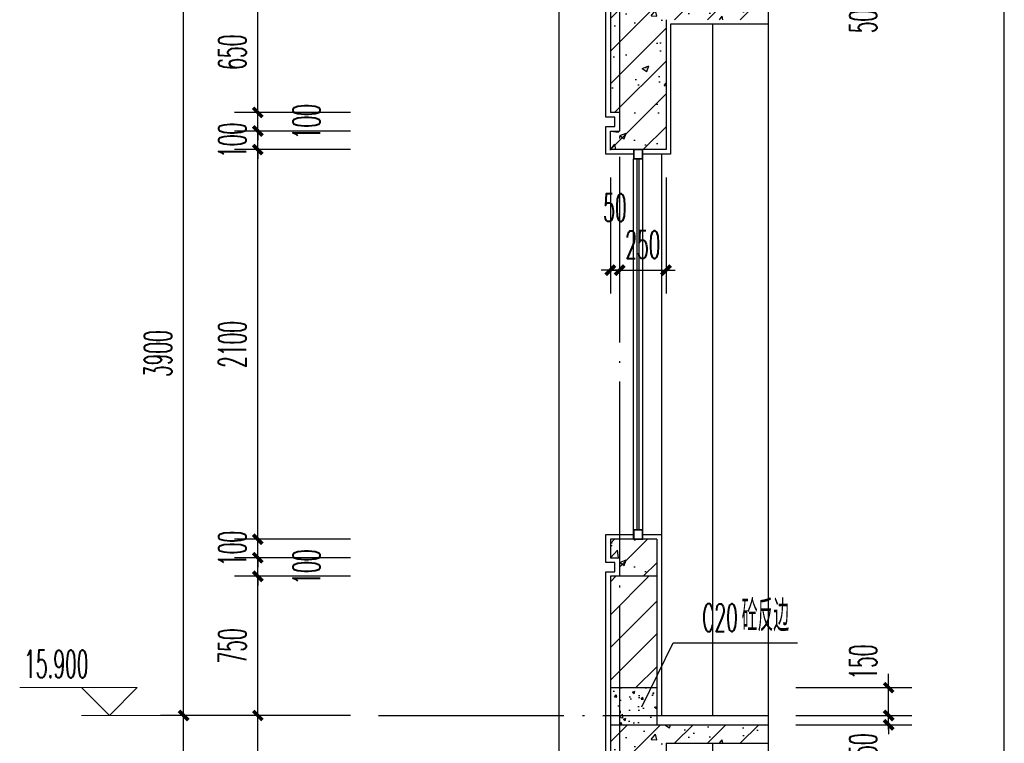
# Model space of a CAD drawing. Extents: x 1779708 to 7299578, y -1121471 to 88434.
# Tile 916 of 1056: x 6946513 to 6951819, y -955492 to -951592. Entities that reach past the tile are written whole.
import ezdxf

# ---------------------------------------------------------------- set-up
doc = ezdxf.new("R2010")
doc.units = 0
doc.header["$LTSCALE"] = 1000
doc.header["$MEASUREMENT"] = 0
doc.linetypes.add('DOTE', pattern=[2.42, 2, -0.2, 0.02, -0.2])
doc.layers.get('0').update_dxf_attribs({"linetype": 'CONTINUOUS'})
doc.layers.get('Defpoints').update_dxf_attribs({"linetype": 'CONTINUOUS'})
for name, color, linetype in [('AXIS', 3, 'CONTINUOUS'), ('DIM_LEAD', 3, 'CONTINUOUS'), ('DIM_SYMB', 3, 'CONTINUOUS'), ('DOTE', 1, 'DOTE'), ('PUB_TAB', 7, 'CONTINUOUS'), ('PUB_TEXT', 7, 'CONTINUOUS'), ('WALL', 255, 'CONTINUOUS'), ('WINDOW', 2, 'CONTINUOUS'), ('填充细线', 8, 'CONTINUOUS'), ('立面中线', 140, 'CONTINUOUS'), ('粉刷线', 213, 'CONTINUOUS')]:
    doc.layers.add(name, color=color, linetype=linetype)
doc.layers.add('DIM_ELEV', color=3, linetype='CONTINUOUS', lineweight=13)
doc.styles.add('_TCH_DIM', font='SIMPLEX.shx', dxfattribs={"width": 0.7, "bigfont": 'GBCBIG.shx'})
doc.styles.add('_TCH_DIM_T3', font='SIMPLEX.shx', dxfattribs={"width": 0.494118, "bigfont": 'GBCBIG.shx'})
doc.dimstyles.new('_TCH_ARCH&&50', dxfattribs={"dimtxt": 148.75, "dimasz": 50, "dimexe": 125, "dimexo": 150, "dimgap": 63.125, "dimtad": 1, "dimdec": 0, "dimzin": 0, "dimdsep": 46, "dimtxsty": '_TCH_DIM_T3', "dimblk": 'ARCHTICK', "dimcen": 0.09, "dimdle": 75, "dimclrt": 7, "dimazin": 2, "dimtfac": 1, "dimtdec": 0, "dimtix": 1, "dimtmove": 2, "dimatfit": 3, "dimfxl": 250, "dimtolj": 1, "dimtzin": 0, "dimarcsym": 0})

# ---------------------------------------------------------------- blocks, each defined once
blk = doc.blocks.new('_ArchTick')
at = {"color": 0, "linetype": 'ByBlock', "const_width": 0.4}
blk.add_lwpolyline([(-0.5, -0.5), (0.5, 0.5)], dxfattribs=at)
blk = doc.blocks.new('*D592')
at = {"layer": 'AXIS', "color": 0, "lineweight": -2, "transparency": 16777216}
for p, q in [((6947395.9, -959317.3), (6947395.9, -955267.3)), ((6948295.9, -955342.3), (6947270.9, -955342.3)), ((6948295.9, -959242.3), (6947270.9, -959242.3))]:
    blk.add_line(p, q, dxfattribs=at)
at = {"layer": 'Defpoints', "color": 0, "transparency": 16777216}
for p in [(6947395.9, -955342.3), (6948445.9, -955342.3), (6948445.9, -959242.3)]:
    blk.add_point(p, dxfattribs=at)
at = {"layer": 'AXIS', "color": 0, "lineweight": -2, "transparency": 16777216, "xscale": 50, "yscale": 50, "zscale": 50}
for p, rotation in [((6947395.9, -955342.3), 90), ((6947395.9, -959242.3), 270)]:
    blk.add_blockref('_ArchTick', p, dxfattribs=dict(at, rotation=rotation))
at = {"layer": 'AXIS', "color": 7, "transparency": 16777216, "insert": (6947258.4, -957292.3), "char_height": 148.75, "attachment_point": 5, "rotation": 90, "style": '_TCH_DIM_T3'}
blk.add_mtext('\\A1;3900', dxfattribs=at)
blk = doc.blocks.new('*D593')
at = {"layer": 'AXIS', "color": 0, "lineweight": -2, "transparency": 16777216}
for p, q in [((6947395.9, -955417.3), (6947395.9, -951367.3)), ((6948295.9, -951442.3), (6947270.9, -951442.3)), ((6948295.9, -955342.3), (6947270.9, -955342.3))]:
    blk.add_line(p, q, dxfattribs=at)
at = {"layer": 'Defpoints', "color": 0, "transparency": 16777216}
for p in [(6947395.9, -951442.3), (6948445.9, -951442.3), (6948445.9, -955342.3)]:
    blk.add_point(p, dxfattribs=at)
at = {"layer": 'AXIS', "color": 0, "lineweight": -2, "transparency": 16777216, "xscale": 50, "yscale": 50, "zscale": 50}
for p, rotation in [((6947395.9, -951442.3), 90), ((6947395.9, -955342.3), 270)]:
    blk.add_blockref('_ArchTick', p, dxfattribs=dict(at, rotation=rotation))
at = {"layer": 'AXIS', "color": 7, "transparency": 16777216, "insert": (6947258.4, -953392.3), "char_height": 148.75, "attachment_point": 5, "rotation": 90, "style": '_TCH_DIM_T3'}
blk.add_mtext('\\A1;3900', dxfattribs=at)
blk = doc.blocks.new('*D605')
at = {"layer": 'AXIS', "color": 0, "lineweight": -2, "transparency": 16777216}
for p, q in [((6951195.9, -955342.3), (6951195.9, -955292.3)), ((6950695.9, -955342.3), (6951320.9, -955342.3)), ((6951195.9, -955392.3), (6951195.9, -955342.3)), ((6950695.9, -955392.3), (6951320.9, -955392.3)), ((6951195.9, -955392.3), (6951195.9, -955442.3))]:
    blk.add_line(p, q, dxfattribs=at)
at = {"layer": 'Defpoints', "color": 0, "transparency": 16777216}
for p in [(6950545.9, -955342.3), (6951195.9, -955342.3), (6950545.9, -955392.3)]:
    blk.add_point(p, dxfattribs=at)
at = {"layer": 'AXIS', "color": 0, "lineweight": -2, "transparency": 16777216, "xscale": 50, "yscale": 50, "zscale": 50}
for p, rotation in [((6951195.9, -955342.3), 270), ((6951195.9, -955392.3), 90)]:
    blk.add_blockref('_ArchTick', p, dxfattribs=dict(at, rotation=rotation))
at = {"layer": 'AXIS', "color": 7, "transparency": 16777216, "insert": (6951058.4, -955501.8), "char_height": 148.75, "attachment_point": 5, "rotation": 90, "style": '_TCH_DIM_T3'}
blk.add_mtext('\\A1;50', dxfattribs=at)
blk = doc.blocks.new('*D606')
at = {"layer": 'AXIS', "color": 0, "lineweight": -2, "transparency": 16777216}
for p, q in [((6951195.9, -955417.3), (6951195.9, -955117.3)), ((6950695.9, -955192.3), (6951320.9, -955192.3)), ((6950695.9, -955342.3), (6951320.9, -955342.3))]:
    blk.add_line(p, q, dxfattribs=at)
at = {"layer": 'Defpoints', "color": 0, "transparency": 16777216}
for p in [(6950545.9, -955192.3), (6951195.9, -955192.3), (6950545.9, -955342.3)]:
    blk.add_point(p, dxfattribs=at)
at = {"layer": 'AXIS', "color": 0, "lineweight": -2, "transparency": 16777216, "xscale": 50, "yscale": 50, "zscale": 50}
for p, rotation in [((6951195.9, -955192.3), 90), ((6951195.9, -955342.3), 270)]:
    blk.add_blockref('_ArchTick', p, dxfattribs=dict(at, rotation=rotation))
at = {"layer": 'AXIS', "color": 7, "transparency": 16777216, "insert": (6951058.4, -955054.8), "char_height": 148.75, "attachment_point": 5, "rotation": 90, "style": '_TCH_DIM_T3'}
blk.add_mtext('\\A1;150', dxfattribs=at)
blk = doc.blocks.new('*D607')
at = {"layer": 'AXIS', "color": 0, "lineweight": -2, "transparency": 16777216}
for p, q in [((6951195.9, -951442.3), (6951195.9, -951392.3)), ((6950695.9, -951442.3), (6951320.9, -951442.3)), ((6951195.9, -951492.3), (6951195.9, -951442.3)), ((6950695.9, -951492.3), (6951320.9, -951492.3)), ((6951195.9, -951492.3), (6951195.9, -951542.3))]:
    blk.add_line(p, q, dxfattribs=at)
at = {"layer": 'Defpoints', "color": 0, "transparency": 16777216}
for p in [(6950545.9, -951442.3), (6951195.9, -951442.3), (6950545.9, -951492.3)]:
    blk.add_point(p, dxfattribs=at)
at = {"layer": 'AXIS', "color": 0, "lineweight": -2, "transparency": 16777216, "xscale": 50, "yscale": 50, "zscale": 50}
for p, rotation in [((6951195.9, -951442.3), 270), ((6951195.9, -951492.3), 90)]:
    blk.add_blockref('_ArchTick', p, dxfattribs=dict(at, rotation=rotation))
at = {"layer": 'AXIS', "color": 7, "transparency": 16777216, "insert": (6951058.4, -951601.8), "char_height": 148.75, "attachment_point": 5, "rotation": 90, "style": '_TCH_DIM_T3'}
blk.add_mtext('\\A1;50', dxfattribs=at)
blk = doc.blocks.new('*D622')
at = {"layer": 'AXIS', "color": 0, "lineweight": -2, "transparency": 16777216}
for p, q in [((6949695.9, -952442.3), (6949695.9, -953067.3)), ((6949745.9, -952442.3), (6949745.9, -953067.3)), ((6949695.9, -952942.3), (6949645.9, -952942.3)), ((6949695.9, -952942.3), (6949745.9, -952942.3)), ((6949745.9, -952942.3), (6949795.9, -952942.3))]:
    blk.add_line(p, q, dxfattribs=at)
at = {"layer": 'Defpoints', "color": 0, "transparency": 16777216}
for p in [(6949695.9, -952292.3), (6949745.9, -952292.3), (6949745.9, -952942.3)]:
    blk.add_point(p, dxfattribs=at)
at = {"layer": 'AXIS', "color": 0, "lineweight": -2, "transparency": 16777216, "xscale": 50, "yscale": 50, "zscale": 50}
blk.add_blockref('_ArchTick', (6949695.9, -952942.3), dxfattribs=at)
at = {"layer": 'AXIS', "color": 0, "lineweight": -2, "transparency": 16777216, "xscale": 50, "yscale": 50, "zscale": 50, "rotation": 180}
blk.add_blockref('_ArchTick', (6949745.9, -952942.3), dxfattribs=at)
at = {"layer": 'AXIS', "color": 7, "transparency": 16777216, "insert": (6949720.9, -952604.8), "char_height": 148.75, "attachment_point": 5, "style": '_TCH_DIM_T3'}
blk.add_mtext('\\A1;50', dxfattribs=at)
blk = doc.blocks.new('*D623')
at = {"layer": 'AXIS', "color": 0, "lineweight": -2, "transparency": 16777216}
for p, q in [((6949745.9, -952442.3), (6949745.9, -953067.3)), ((6949995.9, -952442.3), (6949995.9, -953067.3)), ((6949745.9, -952942.3), (6949695.9, -952942.3)), ((6949745.9, -952942.3), (6949995.9, -952942.3)), ((6949995.9, -952942.3), (6950045.9, -952942.3))]:
    blk.add_line(p, q, dxfattribs=at)
at = {"layer": 'Defpoints', "color": 0, "transparency": 16777216}
for p in [(6949745.9, -952292.3), (6949995.9, -952292.3), (6949995.9, -952942.3)]:
    blk.add_point(p, dxfattribs=at)
at = {"layer": 'AXIS', "color": 0, "lineweight": -2, "transparency": 16777216, "xscale": 50, "yscale": 50, "zscale": 50}
blk.add_blockref('_ArchTick', (6949745.9, -952942.3), dxfattribs=at)
at = {"layer": 'AXIS', "color": 0, "lineweight": -2, "transparency": 16777216, "xscale": 50, "yscale": 50, "zscale": 50, "rotation": 180}
blk.add_blockref('_ArchTick', (6949995.9, -952942.3), dxfattribs=at)
at = {"layer": 'AXIS', "color": 7, "transparency": 16777216, "insert": (6949870.9, -952804.8), "char_height": 148.75, "attachment_point": 5, "style": '_TCH_DIM_T3'}
blk.add_mtext('\\A1;250', dxfattribs=at)
blk = doc.blocks.new('*D661')
at = {"layer": 'AXIS', "color": 0, "lineweight": -2, "transparency": 16777216}
for p, q in [((6947795.9, -956067.3), (6947795.9, -955267.3)), ((6948295.9, -955342.3), (6947670.9, -955342.3)), ((6948295.9, -955992.3), (6947670.9, -955992.3))]:
    blk.add_line(p, q, dxfattribs=at)
at = {"layer": 'Defpoints', "color": 0, "transparency": 16777216}
for p in [(6947795.9, -955342.3), (6948445.9, -955342.3), (6948445.9, -955992.3)]:
    blk.add_point(p, dxfattribs=at)
at = {"layer": 'AXIS', "color": 0, "lineweight": -2, "transparency": 16777216, "xscale": 50, "yscale": 50, "zscale": 50}
for p, rotation in [((6947795.9, -955342.3), 90), ((6947795.9, -955992.3), 270)]:
    blk.add_blockref('_ArchTick', p, dxfattribs=dict(at, rotation=rotation))
at = {"layer": 'AXIS', "color": 7, "transparency": 16777216, "insert": (6947658.4, -955667.3), "char_height": 148.75, "attachment_point": 5, "rotation": 90, "style": '_TCH_DIM_T3'}
blk.add_mtext('\\A1;650', dxfattribs=at)
blk = doc.blocks.new('*D662')
at = {"layer": 'AXIS', "color": 0, "lineweight": -2, "transparency": 16777216}
for p, q in [((6947795.9, -955417.3), (6947795.9, -954517.3)), ((6948295.9, -954592.3), (6947670.9, -954592.3)), ((6948295.9, -955342.3), (6947670.9, -955342.3))]:
    blk.add_line(p, q, dxfattribs=at)
at = {"layer": 'Defpoints', "color": 0, "transparency": 16777216}
for p in [(6947795.9, -954592.3), (6948445.9, -954592.3), (6948445.9, -955342.3)]:
    blk.add_point(p, dxfattribs=at)
at = {"layer": 'AXIS', "color": 0, "lineweight": -2, "transparency": 16777216, "xscale": 50, "yscale": 50, "zscale": 50}
for p, rotation in [((6947795.9, -954592.3), 90), ((6947795.9, -955342.3), 270)]:
    blk.add_blockref('_ArchTick', p, dxfattribs=dict(at, rotation=rotation))
at = {"layer": 'AXIS', "color": 7, "transparency": 16777216, "insert": (6947658.4, -954967.3), "char_height": 148.75, "attachment_point": 5, "rotation": 90, "style": '_TCH_DIM_T3'}
blk.add_mtext('\\A1;750', dxfattribs=at)
blk = doc.blocks.new('*D663')
at = {"layer": 'AXIS', "color": 0, "lineweight": -2, "transparency": 16777216}
for p, q in [((6947795.9, -954492.3), (6947795.9, -954442.3)), ((6948295.9, -954492.3), (6947670.9, -954492.3)), ((6947795.9, -954592.3), (6947795.9, -954492.3)), ((6948295.9, -954592.3), (6947670.9, -954592.3)), ((6947795.9, -954592.3), (6947795.9, -954642.3))]:
    blk.add_line(p, q, dxfattribs=at)
at = {"layer": 'Defpoints', "color": 0, "transparency": 16777216}
for p in [(6947795.9, -954492.3), (6948445.9, -954492.3), (6948445.9, -954592.3)]:
    blk.add_point(p, dxfattribs=at)
at = {"layer": 'AXIS', "color": 0, "lineweight": -2, "transparency": 16777216, "xscale": 50, "yscale": 50, "zscale": 50}
for p, rotation in [((6947795.9, -954492.3), 270), ((6947795.9, -954592.3), 90)]:
    blk.add_blockref('_ArchTick', p, dxfattribs=dict(at, rotation=rotation))
at = {"layer": 'AXIS', "color": 7, "transparency": 16777216, "insert": (6948058.4, -954542.3), "char_height": 148.75, "attachment_point": 5, "rotation": 90, "style": '_TCH_DIM_T3'}
blk.add_mtext('\\A1;100', dxfattribs=at)
blk = doc.blocks.new('*D664')
at = {"layer": 'AXIS', "color": 0, "lineweight": -2, "transparency": 16777216}
for p, q in [((6947795.9, -954392.3), (6947795.9, -954342.3)), ((6948295.9, -954392.3), (6947670.9, -954392.3)), ((6947795.9, -954492.3), (6947795.9, -954392.3)), ((6948295.9, -954492.3), (6947670.9, -954492.3)), ((6947795.9, -954492.3), (6947795.9, -954542.3))]:
    blk.add_line(p, q, dxfattribs=at)
at = {"layer": 'Defpoints', "color": 0, "transparency": 16777216}
for p in [(6947795.9, -954392.3), (6948445.9, -954392.3), (6948445.9, -954492.3)]:
    blk.add_point(p, dxfattribs=at)
at = {"layer": 'AXIS', "color": 0, "lineweight": -2, "transparency": 16777216, "xscale": 50, "yscale": 50, "zscale": 50}
for p, rotation in [((6947795.9, -954392.3), 270), ((6947795.9, -954492.3), 90)]:
    blk.add_blockref('_ArchTick', p, dxfattribs=dict(at, rotation=rotation))
at = {"layer": 'AXIS', "color": 7, "transparency": 16777216, "insert": (6947658.4, -954442.3), "char_height": 148.75, "attachment_point": 5, "rotation": 90, "style": '_TCH_DIM_T3'}
blk.add_mtext('\\A1;100', dxfattribs=at)
blk = doc.blocks.new('*D665')
at = {"layer": 'AXIS', "color": 0, "lineweight": -2, "transparency": 16777216}
for p, q in [((6947795.9, -954467.3), (6947795.9, -952217.3)), ((6948295.9, -952292.3), (6947670.9, -952292.3)), ((6948295.9, -954392.3), (6947670.9, -954392.3))]:
    blk.add_line(p, q, dxfattribs=at)
at = {"layer": 'Defpoints', "color": 0, "transparency": 16777216}
for p in [(6947795.9, -952292.3), (6948445.9, -952292.3), (6948445.9, -954392.3)]:
    blk.add_point(p, dxfattribs=at)
at = {"layer": 'AXIS', "color": 0, "lineweight": -2, "transparency": 16777216, "xscale": 50, "yscale": 50, "zscale": 50}
for p, rotation in [((6947795.9, -952292.3), 90), ((6947795.9, -954392.3), 270)]:
    blk.add_blockref('_ArchTick', p, dxfattribs=dict(at, rotation=rotation))
at = {"layer": 'AXIS', "color": 7, "transparency": 16777216, "insert": (6947658.4, -953342.3), "char_height": 148.75, "attachment_point": 5, "rotation": 90, "style": '_TCH_DIM_T3'}
blk.add_mtext('\\A1;2100', dxfattribs=at)
blk = doc.blocks.new('*D666')
at = {"layer": 'AXIS', "color": 0, "lineweight": -2, "transparency": 16777216}
for p, q in [((6947795.9, -952192.3), (6947795.9, -952142.3)), ((6948295.9, -952192.3), (6947670.9, -952192.3)), ((6947795.9, -952292.3), (6947795.9, -952192.3)), ((6948295.9, -952292.3), (6947670.9, -952292.3)), ((6947795.9, -952292.3), (6947795.9, -952342.3))]:
    blk.add_line(p, q, dxfattribs=at)
at = {"layer": 'Defpoints', "color": 0, "transparency": 16777216}
for p in [(6947795.9, -952192.3), (6948445.9, -952192.3), (6948445.9, -952292.3)]:
    blk.add_point(p, dxfattribs=at)
at = {"layer": 'AXIS', "color": 0, "lineweight": -2, "transparency": 16777216, "xscale": 50, "yscale": 50, "zscale": 50}
for p, rotation in [((6947795.9, -952192.3), 270), ((6947795.9, -952292.3), 90)]:
    blk.add_blockref('_ArchTick', p, dxfattribs=dict(at, rotation=rotation))
at = {"layer": 'AXIS', "color": 7, "transparency": 16777216, "insert": (6947658.4, -952242.3), "char_height": 148.75, "attachment_point": 5, "rotation": 90, "style": '_TCH_DIM_T3'}
blk.add_mtext('\\A1;100', dxfattribs=at)
blk = doc.blocks.new('*D667')
at = {"layer": 'AXIS', "color": 0, "lineweight": -2, "transparency": 16777216}
for p, q in [((6947795.9, -952092.3), (6947795.9, -952042.3)), ((6948295.9, -952092.3), (6947670.9, -952092.3)), ((6947795.9, -952192.3), (6947795.9, -952092.3)), ((6948295.9, -952192.3), (6947670.9, -952192.3)), ((6947795.9, -952192.3), (6947795.9, -952242.3))]:
    blk.add_line(p, q, dxfattribs=at)
at = {"layer": 'Defpoints', "color": 0, "transparency": 16777216}
for p in [(6947795.9, -952092.3), (6948445.9, -952092.3), (6948445.9, -952192.3)]:
    blk.add_point(p, dxfattribs=at)
at = {"layer": 'AXIS', "color": 0, "lineweight": -2, "transparency": 16777216, "xscale": 50, "yscale": 50, "zscale": 50}
for p, rotation in [((6947795.9, -952092.3), 270), ((6947795.9, -952192.3), 90)]:
    blk.add_blockref('_ArchTick', p, dxfattribs=dict(at, rotation=rotation))
at = {"layer": 'AXIS', "color": 7, "transparency": 16777216, "insert": (6948058.4, -952142.3), "char_height": 148.75, "attachment_point": 5, "rotation": 90, "style": '_TCH_DIM_T3'}
blk.add_mtext('\\A1;100', dxfattribs=at)
blk = doc.blocks.new('*D668')
at = {"layer": 'AXIS', "color": 0, "lineweight": -2, "transparency": 16777216}
for p, q in [((6947795.9, -952167.3), (6947795.9, -951367.3)), ((6948295.9, -951442.3), (6947670.9, -951442.3)), ((6948295.9, -952092.3), (6947670.9, -952092.3))]:
    blk.add_line(p, q, dxfattribs=at)
at = {"layer": 'Defpoints', "color": 0, "transparency": 16777216}
for p in [(6947795.9, -951442.3), (6948445.9, -951442.3), (6948445.9, -952092.3)]:
    blk.add_point(p, dxfattribs=at)
at = {"layer": 'AXIS', "color": 0, "lineweight": -2, "transparency": 16777216, "xscale": 50, "yscale": 50, "zscale": 50}
for p, rotation in [((6947795.9, -951442.3), 90), ((6947795.9, -952092.3), 270)]:
    blk.add_blockref('_ArchTick', p, dxfattribs=dict(at, rotation=rotation))
at = {"layer": 'AXIS', "color": 7, "transparency": 16777216, "insert": (6947658.4, -951767.3), "char_height": 148.75, "attachment_point": 5, "rotation": 90, "style": '_TCH_DIM_T3'}
blk.add_mtext('\\A1;650', dxfattribs=at)

msp = doc.modelspace()

# ---------------------------------------------------------------- hatches: boundary and pattern name
at = {"layer": '填充细线'}
h = msp.add_hatch(dxfattribs=at)
h.set_pattern_fill('钢筋混凝土', color=114, scale=50)
h.set_pattern_definition([(45, (6949695.9, -952292.29), (-88.388, 88.388), []), (50, (6949695.9, -952292.3), (358.63, -31.376), [37.5, -412.5]), (355, (6949695.9, -952292.3), (-69.38, 376.1), [30, -330]), (100.45, (6949725.8, -952294.9), (289.25, 344.72), [31.87, -350.57]), (46.184, (6949695.9, -952192.3), (533.62, -82.76), [56.25, -618.75]), (96.636, (6949740.37, -952199.2), (467.33, 487.06), [47.8, -525.86]), (351.184, (6949695.9, -952192.3), (467.33, 487.06), [45, -495]), (21, (6949745.9, -952217.3), (298.45, -201.31), [37.5, -412.5]), (326, (6949745.9, -952217.3), (121.66, 362.58), [30, -330]), (71.45, (6949770.78, -952234.06), (420.11, 161.27), [31.87, -350.57]), (37.5, (6949695.9, -952292.29), (6.08, 166.447), [0, -326, 0, -335, 0, -331.25]), (7.5, (6949695.9, -952292.29), (131.535, 197.206), [0, -191, 0, -318.5, 0, -126.25]), (327.5, (6949584.4, -952292.29), (266.911, -11.277), [0, -125, 0, -390, 0, -517.5]), (317.5, (6949534.4, -952292.29), (291.593, 50.052), [0, -162.5, 0, -259, 0, -367.5])])
h.paths.add_polyline_path([(6949995.9, -951592.3), (6950545.9, -951592.3), (6950545.9, -951492.3), (6949695.9, -951492.3), (6949695.9, -952092.3), (6949745.9, -952092.3), (6949745.9, -952192.3), (6949695.9, -952192.3), (6949695.9, -952292.3), (6949995.9, -952292.3)])
h = msp.add_hatch(dxfattribs=at)
h.set_pattern_fill('钢筋混凝土', color=114, scale=50)
h.set_pattern_definition([(45, (6949695.9, -954592.29), (-88.39, 88.39), []), (50, (6949695.9, -954592.3), (358.63, -31.38), [37.5, -412.5]), (355, (6949695.9, -954592.3), (-69.38, 376.1), [30, -330]), (100.45, (6949725.8, -954594.9), (289.25, 344.72), [31.87, -350.57]), (46.18, (6949695.9, -954492.3), (533.6, -82.76), [56.25, -618.75]), (96.64, (6949740.37, -954499.2), (467.33, 487.06), [47.8, -525.86]), (351.18, (6949695.9, -954492.3), (467.33, 487.06), [45, -495]), (21, (6949745.9, -954517.3), (298.45, -201.3), [37.5, -412.5]), (326, (6949745.9, -954517.3), (121.66, 362.58), [30, -330]), (71.45, (6949770.78, -954534.06), (420.1, 161.27), [31.87, -350.57]), (37.5, (6949695.9, -954592.29), (6.08, 166.447), [0, -326, 0, -335, 0, -331.25]), (7.5, (6949695.9, -954592.29), (131.53, 197.21), [0, -191, 0, -318.5, 0, -126.25]), (327.5, (6949584.4, -954592.29), (266.91, -11.277), [0, -125, 0, -390, 0, -517.5]), (317.5, (6949534.4, -954592.29), (291.59, 50.05), [0, -162.5, 0, -259, 0, -367.5])])
h.paths.add_polyline_path([(6949945.9, -954392.3), (6949695.9, -954392.3), (6949695.9, -954492.3), (6949745.9, -954492.3), (6949745.9, -954592.3), (6949945.9, -954592.3)])
h = msp.add_hatch(dxfattribs=at)
h.set_pattern_fill('普通砖', color=114, scale=50)
h.set_pattern_definition([(45, (6949745.9, -955102.53), (-88.388, 88.388), [])])
h.paths.add_polyline_path([(6949945.9, -954592.3), (6949695.9, -954592.3), (6949695.9, -955192.3), (6949945.9, -955192.3)])
h = msp.add_hatch(dxfattribs=at)
h.set_pattern_fill('混凝土', color=114, scale=20)
h.set_pattern_definition([(50, (6949745.9, -955392.29), (143.45, -12.55), [15, -165]), (355, (6949745.9, -955392.29), (-27.75, 150.44), [12, -132]), (100.45, (6949757.86, -955393.33), (115.7, 137.89), [12.75, -140.23]), (46.184, (6949745.9, -955352.29), (213.45, -33.1), [22.5, -247.5]), (96.64, (6949763.7, -955355.04), (186.93, 194.82), [19.12, -210.34]), (351.18, (6949745.9, -955352.29), (186.93, 194.82), [18, -198]), (21, (6949765.9, -955362.29), (119.38, -80.524), [15, -165]), (326, (6949765.9, -955362.29), (48.66, 145.03), [12, -132]), (71.45, (6949775.85, -955369), (168.045, 64.51), [12.75, -140.23]), (37.5, (6949745.904, -955392.286), (2.432, 66.579), [0, -130.4, 0, -134, 0, -132.5]), (7.5, (6949745.904, -955392.286), (52.614, 78.882), [0, -76.4, 0, -127.4, 0, -50.5]), (327.5, (6949701.304, -955392.286), (106.7645, -4.511), [0, -50, 0, -156, 0, -207]), (317.5, (6949681.3, -955392.29), (116.637, 20.02), [0, -65, 0, -103.6, 0, -147])])
h.paths.add_polyline_path([(6949945.9, -955192.3), (6949695.9, -955192.3), (6949695.9, -955392.3), (6949945.9, -955392.3)])
h = msp.add_hatch(dxfattribs=at)
h.set_pattern_fill('钢筋混凝土', color=114, scale=50)
h.set_pattern_definition([(45, (6949695.9, -956192.29), (-88.388, 88.388), []), (50, (6949695.9, -956192.3), (358.63, -31.376), [37.5, -412.5]), (355, (6949695.9, -956192.3), (-69.38, 376.1), [30, -330]), (100.45, (6949725.8, -956194.9), (289.25, 344.72), [31.87, -350.57]), (46.184, (6949695.9, -956092.3), (533.62, -82.76), [56.25, -618.75]), (96.636, (6949740.37, -956099.2), (467.33, 487.06), [47.8, -525.86]), (351.184, (6949695.9, -956092.3), (467.33, 487.06), [45, -495]), (21, (6949745.9, -956117.3), (298.45, -201.31), [37.5, -412.5]), (326, (6949745.9, -956117.3), (121.66, 362.58), [30, -330]), (71.45, (6949770.78, -956134.06), (420.11, 161.27), [31.87, -350.57]), (37.5, (6949695.9, -956192.29), (6.08, 166.447), [0, -326, 0, -335, 0, -331.25]), (7.5, (6949695.9, -956192.29), (131.535, 197.206), [0, -191, 0, -318.5, 0, -126.25]), (327.5, (6949584.4, -956192.29), (266.911, -11.277), [0, -125, 0, -390, 0, -517.5]), (317.5, (6949534.4, -956192.29), (291.593, 50.052), [0, -162.5, 0, -259, 0, -367.5])])
h.paths.add_polyline_path([(6949995.9, -955492.3), (6950545.9, -955492.3), (6950545.9, -955392.3), (6949695.9, -955392.3), (6949695.9, -955992.3), (6949745.9, -955992.3), (6949745.9, -956092.3), (6949695.9, -956092.3), (6949695.9, -956192.3), (6949995.9, -956192.3)])

# ---------------------------------------------------------------- linework, layer by layer
at = {"layer": 'DIM_ELEV'}
for p, q in [((6947145.9, -955192.3), (6946512.6, -955192.3)), ((6946995.9, -955342.3), (6946845.9, -955192.3)), ((6946995.9, -955342.3), (6947145.9, -955192.3)), ((6947795.9, -955342.3), (6946845.9, -955342.3))]:
    msp.add_line(p, q, dxfattribs=at)
at = {"layer": 'DIM_LEAD'}
for p, q in [((6949864.9, -955296.3), (6950035, -954950.9)), ((6949864.9, -955296.3), (6950035, -954950.9)), ((6950035, -954950.9), (6950704.1, -954950.9))]:
    msp.add_line(p, q, dxfattribs=at)
at = {"layer": 'DIM_SYMB'}
msp.add_lwpolyline([(6950545.9, -945692.3), (6950545.9, -958611), (6950650.9, -958649.3), (6950440.9, -958686.3), (6950545.9, -958723.5), (6950545.9, -971642.3)], dxfattribs=at)
at = {"layer": 'DOTE', "linetype": 'DOTE', "ltscale": 0.5}
for p, q in [((6949745.9, -947492.3), (6949745.9, -972342.3)), ((6948445.9, -955342.3), (6950545.9, -955342.3))]:
    msp.add_line(p, q, dxfattribs=at)
at = {"layer": 'PUB_TAB'}
msp.add_line((6951819.2, -973350.2), (6951819.2, -944650.2), dxfattribs=at)
at = {"layer": 'WALL'}
for p, q in [((6949695.9, -950692.3), (6949695.9, -952092.3)), ((6949995.9, -951592.3), (6949995.9, -952292.3)), ((6949745.9, -952092.3), (6949695.9, -952092.3)), ((6949745.9, -952092.3), (6949745.9, -952192.3)), ((6949695.9, -952292.3), (6949695.9, -952192.3)), ((6949695.9, -952192.3), (6949745.9, -952192.3)), ((6949995.9, -952292.3), (6949695.9, -952292.3)), ((6949945.9, -954392.3), (6949695.9, -954392.3)), ((6949695.9, -954392.3), (6949695.9, -954492.3)), ((6949945.9, -954392.3), (6949945.9, -955392.3)), ((6949695.9, -954492.3), (6949745.9, -954492.3)), ((6949745.9, -954492.3), (6949745.9, -954592.3)), ((6949945.9, -954592.3), (6949695.9, -954592.3)), ((6949695.9, -954592.3), (6949695.9, -955992.3)), ((6949695.9, -955192.3), (6949945.9, -955192.3)), ((6949695.9, -955392.3), (6950545.9, -955392.3)), ((6949995.9, -955492.3), (6949995.9, -956192.3)), ((6949995.9, -955492.3), (6950545.9, -955492.3))]:
    msp.add_line(p, q, dxfattribs=at)
at = {"layer": 'WINDOW'}
for p, q in [((6949820.9, -954392.3), (6949820.9, -952342.3)), ((6949870.9, -954392.3), (6949870.9, -952342.3))]:
    msp.add_line(p, q, dxfattribs=at)
at = {"layer": 'WINDOW', "color": 4}
for p, q in [((6949840.9, -954342.3), (6949840.9, -952342.3)), ((6949850.9, -954342.3), (6949850.9, -952342.3))]:
    msp.add_line(p, q, dxfattribs=at)
at = {"layer": 'WINDOW'}
for points in [[(6949870.9, -952342.3), (6949870.9, -952292.3), (6949820.9, -952292.3), (6949820.9, -952342.3)], [(6949868.9, -952340.3), (6949868.9, -952294.3), (6949822.9, -952294.3), (6949822.9, -952340.3)], [(6949870.9, -954392.3), (6949870.9, -954342.3), (6949820.9, -954342.3), (6949820.9, -954392.3)], [(6949868.9, -954390.3), (6949868.9, -954344.3), (6949822.9, -954344.3), (6949822.9, -954390.3)]]:
    msp.add_lwpolyline(points, close=True, dxfattribs=at)
at = {"layer": '立面中线'}
for p, q in [((6950245.9, -951617.3), (6950245.9, -955342.3)), ((6950245.9, -955492.3), (6950245.9, -959242.3))]:
    msp.add_line(p, q, dxfattribs=at)
at = {"layer": '粉刷线'}
for p, q in [((6949420.9, -962167.3), (6949420.9, -948417.3)), ((6949970.9, -952317.3), (6949970.9, -954367.3)), ((6949945.9, -955342.3), (6950545.9, -955342.3))]:
    msp.add_line(p, q, dxfattribs=at)
for points in [[(6949820.9, -952317.3), (6949670.9, -952317.3), (6949670.9, -952167.3), (6949720.9, -952167.3), (6949720.9, -952117.3), (6949670.9, -952117.3), (6949670.9, -950667.3), (6949720.9, -950667.3), (6949720.9, -950617.3), (6949670.9, -950617.3), (6949670.9, -950467.3), (6949820.9, -950467.3)], [(6950545.9, -951617.3), (6950020.9, -951617.3), (6950020.9, -952317.3), (6949870.9, -952317.3)], [(6949820.9, -956217.3), (6949670.9, -956217.3), (6949670.9, -956067.3), (6949720.9, -956067.3), (6949720.9, -956017.3), (6949670.9, -956017.3), (6949670.9, -954567.3), (6949720.9, -954567.3), (6949720.9, -954517.3), (6949670.9, -954517.3), (6949670.9, -954367.3), (6949820.9, -954367.3)], [(6949870.9, -954367.3), (6949970.9, -954367.3), (6949970.9, -955342.3)]]:
    msp.add_lwpolyline(points, dxfattribs=at)

# ---------------------------------------------------------------- texts
at = {"layer": 'PUB_TEXT', "color": 7, "style": '_TCH_DIM'}
for s, height, width, p in [('砼反边', 168.79, 0.7, (6950404, -954889.1)), ('C20', 148.75, 0.494118, (6950190.5, -954889.1)), ('15.900', 148.75, 0.494118, (6946536.4, -955139.8))]:
    msp.add_text(s, height=height, dxfattribs=dict(at, width=width)).set_placement(p)

# ---------------------------------------------------------------- dimensions: what is measured, and where the dimension line sits
at = {"layer": 'AXIS'}
for p1, p2, distance, picture, middle in [((6948445.9, -955342.3), (6948445.9, -951442.3), 1050, '*D593', (6947258.4, -953392.3)), ((6948445.9, -952092.3), (6948445.9, -951442.3), 650, '*D668', (6947658.4, -951767.3)), ((6948445.9, -952292.3), (6948445.9, -952192.3), 650, '*D666', (6947658.4, -952242.3)), ((6948445.9, -954392.3), (6948445.9, -952292.3), 650, '*D665', (6947658.4, -953342.3)), ((6949745.9, -952292.3), (6949995.9, -952292.3), -650, '*D623', (6949870.9, -952804.8)), ((6948445.9, -954492.3), (6948445.9, -954392.3), 650, '*D664', (6947658.4, -954442.3)), ((6948445.9, -955342.3), (6948445.9, -954592.3), 650, '*D662', (6947658.4, -954967.3)), ((6948445.9, -959242.3), (6948445.9, -955342.3), 1050, '*D592', (6947258.4, -957292.3)), ((6948445.9, -955992.3), (6948445.9, -955342.3), 650, '*D661', (6947658.4, -955667.3))]:
    dim = msp.add_aligned_dim(p1=p1, p2=p2, distance=distance, dimstyle='_TCH_ARCH&&50', dxfattribs=at)
    dim.commit()
    dim.dimension.update_dxf_attribs({"geometry": picture, "text_midpoint": middle})
for base, p1, p2, angle, picture, middle in [((6951195.9, -951442.3), (6950545.9, -951492.3), (6950545.9, -951442.3), 90, '*D607', (6951058.4, -951601.8)), ((6947795.9, -952092.3), (6948445.9, -952192.3), (6948445.9, -952092.3), 90, '*D667', (6948058.4, -952142.3)), ((6949745.9, -952942.3), (6949695.9, -952292.3), (6949745.9, -952292.3), 0, '*D622', (6949720.9, -952604.8)), ((6947795.9, -954492.3), (6948445.9, -954592.3), (6948445.9, -954492.3), 90, '*D663', (6948058.4, -954542.3)), ((6951195.9, -955192.3), (6950545.9, -955342.3), (6950545.9, -955192.3), 90, '*D606', (6951058.4, -955054.8)), ((6951195.9, -955342.3), (6950545.9, -955392.3), (6950545.9, -955342.3), 90, '*D605', (6951058.4, -955501.8))]:
    dim = msp.add_linear_dim(base=base, p1=p1, p2=p2, angle=angle, dimstyle='_TCH_ARCH&&50', dxfattribs=at)
    dim.commit()
    dim.dimension.update_dxf_attribs({"geometry": picture, "text_midpoint": middle, "dimtype": 161})

doc.saveas('drawing.dxf')
